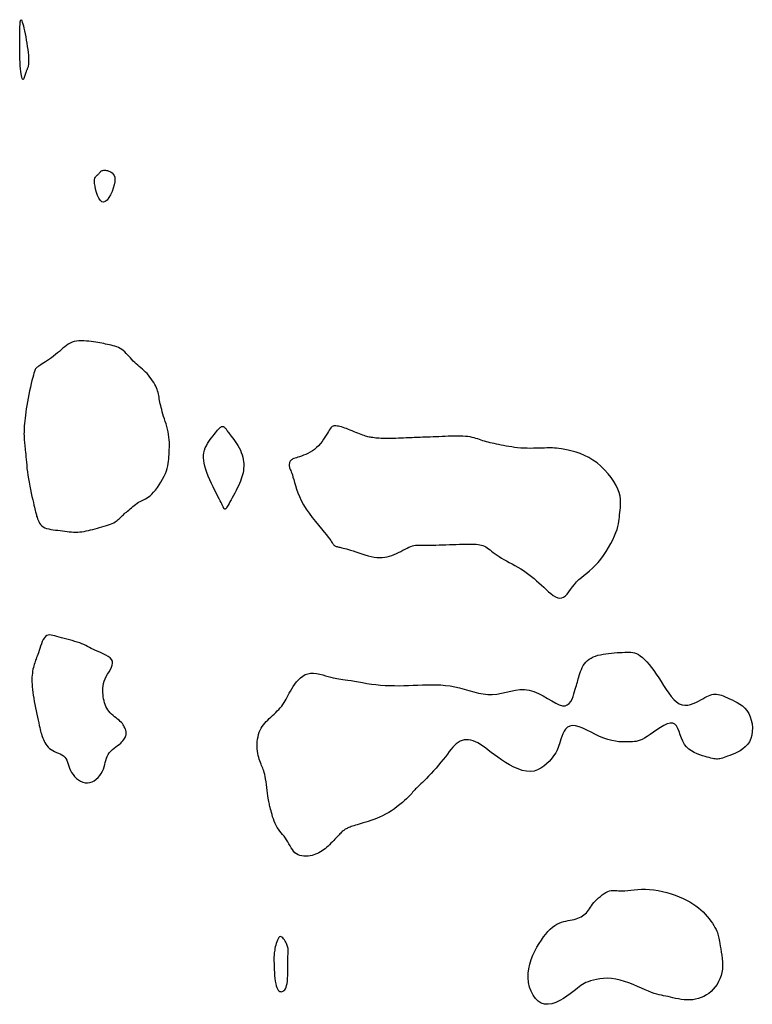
# Model space of a CAD drawing. Header units: millimetres. Extents: x 32690613 to 32693367, y 5343692 to 5344708.
# Tile 341 of 656: x 32692860 to 32692879, y 5343817 to 5343843. Entities that reach past the tile are written whole.
import ezdxf

# ---------------------------------------------------------------- set-up
doc = ezdxf.new("R2010")
doc.units = ezdxf.units.MM
doc.header["$LTSCALE"] = 20
doc.layers.add('02-DGM_HL_493.00', color=102, linetype='Continuous')
doc.layers.add('02-DGM_HL_493.50', color=112, linetype='Continuous')

msp = doc.modelspace()

# ---------------------------------------------------------------- linework, layer by layer
at = {"layer": '02-DGM_HL_493.00', "elevation": 493, "flags": 128}
msp.add_lwpolyline([(32692859.545, 5343843.12), (32692859.555, 5343843.113), (32692859.567, 5343843.092), (32692859.579, 5343843.057), (32692859.593, 5343843.012), (32692859.608, 5343842.956), (32692859.623, 5343842.891), (32692859.639, 5343842.819), (32692859.655, 5343842.741), (32692859.67, 5343842.658), (32692859.685, 5343842.572), (32692859.699, 5343842.485), (32692859.712, 5343842.399), (32692859.724, 5343842.315), (32692859.734, 5343842.235), (32692859.741, 5343842.161), (32692859.747, 5343842.094), (32692859.749, 5343842.036), (32692859.749, 5343841.986), (32692859.747, 5343841.944), (32692859.743, 5343841.909), (32692859.738, 5343841.879), (32692859.732, 5343841.853), (32692859.726, 5343841.832), (32692859.719, 5343841.813), (32692859.712, 5343841.796), (32692859.706, 5343841.78), (32692859.699, 5343841.765), (32692859.692, 5343841.749), (32692859.686, 5343841.733), (32692859.679, 5343841.714), (32692859.672, 5343841.694), (32692859.665, 5343841.67), (32692859.657, 5343841.644), (32692859.649, 5343841.615), (32692859.641, 5343841.586), (32692859.633, 5343841.559), (32692859.624, 5343841.536), (32692859.615, 5343841.518), (32692859.606, 5343841.508), (32692859.596, 5343841.508), (32692859.586, 5343841.518), (32692859.575, 5343841.539), (32692859.565, 5343841.571), (32692859.555, 5343841.613), (32692859.546, 5343841.665), (32692859.537, 5343841.727), (32692859.529, 5343841.798), (32692859.523, 5343841.878), (32692859.518, 5343841.967), (32692859.514, 5343842.062), (32692859.511, 5343842.16), (32692859.509, 5343842.257), (32692859.508, 5343842.352), (32692859.508, 5343842.442), (32692859.508, 5343842.522), (32692859.508, 5343842.592), (32692859.508, 5343842.647), (32692859.508, 5343842.692), (32692859.509, 5343842.727), (32692859.509, 5343842.756), (32692859.51, 5343842.781), (32692859.511, 5343842.805), (32692859.512, 5343842.831), (32692859.513, 5343842.862), (32692859.514, 5343842.899), (32692859.516, 5343842.94), (32692859.518, 5343842.983), (32692859.521, 5343843.025), (32692859.525, 5343843.062), (32692859.53, 5343843.092), (32692859.537, 5343843.113)], close=True, dxfattribs=at)
at = {"layer": '02-DGM_HL_493.50', "elevation": 493.5, "flags": 128}
for points in [[(32692862.072, 5343838.749), (32692862.056, 5343838.668), (32692862.031, 5343838.579), (32692861.997, 5343838.489), (32692861.957, 5343838.402), (32692861.912, 5343838.325), (32692861.864, 5343838.262), (32692861.815, 5343838.22), (32692861.768, 5343838.203), (32692861.722, 5343838.216), (32692861.68, 5343838.255), (32692861.642, 5343838.313), (32692861.608, 5343838.386), (32692861.579, 5343838.467), (32692861.556, 5343838.551), (32692861.539, 5343838.633), (32692861.528, 5343838.705), (32692861.525, 5343838.765), (32692861.528, 5343838.812), (32692861.536, 5343838.849), (32692861.548, 5343838.877), (32692861.562, 5343838.899), (32692861.578, 5343838.915), (32692861.595, 5343838.929), (32692861.611, 5343838.942), (32692861.625, 5343838.956), (32692861.638, 5343838.97), (32692861.65, 5343838.984), (32692861.662, 5343838.998), (32692861.674, 5343839.012), (32692861.686, 5343839.025), (32692861.7, 5343839.036), (32692861.715, 5343839.046), (32692861.733, 5343839.054), (32692861.752, 5343839.06), (32692861.774, 5343839.064), (32692861.797, 5343839.065), (32692861.823, 5343839.063), (32692861.85, 5343839.059), (32692861.879, 5343839.053), (32692861.91, 5343839.043), (32692861.942, 5343839.03), (32692861.974, 5343839.012), (32692862.005, 5343838.99), (32692862.032, 5343838.96), (32692862.054, 5343838.922), (32692862.069, 5343838.875), (32692862.075, 5343838.818)], [(32692860.92, 5343834.431), (32692860.866, 5343834.408), (32692860.815, 5343834.379), (32692860.767, 5343834.346), (32692860.721, 5343834.309), (32692860.675, 5343834.269), (32692860.628, 5343834.227), (32692860.581, 5343834.184), (32692860.53, 5343834.14), (32692860.477, 5343834.097), (32692860.421, 5343834.054), (32692860.365, 5343834.013), (32692860.308, 5343833.974), (32692860.254, 5343833.937), (32692860.202, 5343833.903), (32692860.155, 5343833.872), (32692860.114, 5343833.845), (32692860.079, 5343833.822), (32692860.051, 5343833.803), (32692860.027, 5343833.787), (32692860.008, 5343833.774), (32692859.993, 5343833.763), (32692859.981, 5343833.754), (32692859.971, 5343833.746), (32692859.962, 5343833.738), (32692859.953, 5343833.731), (32692859.945, 5343833.722), (32692859.936, 5343833.709), (32692859.927, 5343833.692), (32692859.916, 5343833.669), (32692859.905, 5343833.637), (32692859.891, 5343833.595), (32692859.876, 5343833.542), (32692859.858, 5343833.476), (32692859.839, 5343833.399), (32692859.818, 5343833.314), (32692859.797, 5343833.221), (32692859.775, 5343833.124), (32692859.754, 5343833.024), (32692859.734, 5343832.923), (32692859.716, 5343832.824), (32692859.699, 5343832.729), (32692859.685, 5343832.637), (32692859.672, 5343832.549), (32692859.661, 5343832.466), (32692859.652, 5343832.387), (32692859.644, 5343832.312), (32692859.638, 5343832.242), (32692859.633, 5343832.177), (32692859.629, 5343832.116), (32692859.626, 5343832.06), (32692859.625, 5343832.008), (32692859.624, 5343831.96), (32692859.625, 5343831.914), (32692859.626, 5343831.87), (32692859.628, 5343831.827), (32692859.631, 5343831.786), (32692859.634, 5343831.745), (32692859.638, 5343831.703), (32692859.643, 5343831.661), (32692859.648, 5343831.616), (32692859.653, 5343831.569), (32692859.659, 5343831.519), (32692859.664, 5343831.464), (32692859.67, 5343831.405), (32692859.676, 5343831.34), (32692859.681, 5343831.269), (32692859.688, 5343831.194), (32692859.696, 5343831.113), (32692859.704, 5343831.029), (32692859.715, 5343830.94), (32692859.727, 5343830.848), (32692859.742, 5343830.753), (32692859.759, 5343830.655), (32692859.777, 5343830.556), (32692859.798, 5343830.458), (32692859.818, 5343830.362), (32692859.839, 5343830.27), (32692859.858, 5343830.185), (32692859.877, 5343830.108), (32692859.893, 5343830.04), (32692859.906, 5343829.984), (32692859.917, 5343829.937), (32692859.927, 5343829.898), (32692859.935, 5343829.864), (32692859.942, 5343829.835), (32692859.949, 5343829.806), (32692859.957, 5343829.778), (32692859.965, 5343829.747), (32692859.975, 5343829.713), (32692859.987, 5343829.675), (32692860.002, 5343829.636), (32692860.02, 5343829.597), (32692860.042, 5343829.558), (32692860.069, 5343829.521), (32692860.102, 5343829.487), (32692860.14, 5343829.457), (32692860.185, 5343829.433), (32692860.235, 5343829.414), (32692860.29, 5343829.399), (32692860.349, 5343829.387), (32692860.411, 5343829.377), (32692860.474, 5343829.369), (32692860.537, 5343829.362), (32692860.601, 5343829.355), (32692860.663, 5343829.348), (32692860.724, 5343829.34), (32692860.784, 5343829.332), (32692860.843, 5343829.325), (32692860.901, 5343829.319), (32692860.958, 5343829.315), (32692861.016, 5343829.313), (32692861.072, 5343829.314), (32692861.129, 5343829.318), (32692861.186, 5343829.324), (32692861.243, 5343829.333), (32692861.301, 5343829.344), (32692861.359, 5343829.357), (32692861.418, 5343829.372), (32692861.478, 5343829.387), (32692861.539, 5343829.403), (32692861.602, 5343829.42), (32692861.664, 5343829.436), (32692861.727, 5343829.454), (32692861.788, 5343829.471), (32692861.847, 5343829.49), (32692861.903, 5343829.508), (32692861.954, 5343829.527), (32692862.001, 5343829.547), (32692862.042, 5343829.567), (32692862.078, 5343829.587), (32692862.109, 5343829.608), (32692862.137, 5343829.629), (32692862.163, 5343829.65), (32692862.186, 5343829.672), (32692862.209, 5343829.693), (32692862.231, 5343829.715), (32692862.254, 5343829.737), (32692862.278, 5343829.759), (32692862.303, 5343829.781), (32692862.329, 5343829.804), (32692862.356, 5343829.829), (32692862.385, 5343829.854), (32692862.416, 5343829.88), (32692862.448, 5343829.909), (32692862.483, 5343829.939), (32692862.519, 5343829.97), (32692862.557, 5343830.001), (32692862.596, 5343830.032), (32692862.635, 5343830.062), (32692862.674, 5343830.091), (32692862.713, 5343830.117), (32692862.752, 5343830.139), (32692862.79, 5343830.159), (32692862.828, 5343830.176), (32692862.865, 5343830.193), (32692862.903, 5343830.212), (32692862.942, 5343830.234), (32692862.983, 5343830.26), (32692863.026, 5343830.294), (32692863.071, 5343830.336), (32692863.119, 5343830.388), (32692863.169, 5343830.448), (32692863.22, 5343830.516), (32692863.269, 5343830.588), (32692863.317, 5343830.663), (32692863.362, 5343830.74), (32692863.402, 5343830.817), (32692863.436, 5343830.891), (32692863.464, 5343830.962), (32692863.486, 5343831.03), (32692863.502, 5343831.095), (32692863.514, 5343831.159), (32692863.522, 5343831.221), (32692863.528, 5343831.282), (32692863.532, 5343831.344), (32692863.536, 5343831.406), (32692863.539, 5343831.469), (32692863.542, 5343831.534), (32692863.543, 5343831.6), (32692863.544, 5343831.666), (32692863.543, 5343831.734), (32692863.539, 5343831.803), (32692863.532, 5343831.873), (32692863.523, 5343831.943), (32692863.509, 5343832.015), (32692863.493, 5343832.086), (32692863.474, 5343832.158), (32692863.454, 5343832.228), (32692863.432, 5343832.298), (32692863.411, 5343832.366), (32692863.39, 5343832.432), (32692863.371, 5343832.495), (32692863.353, 5343832.555), (32692863.338, 5343832.613), (32692863.324, 5343832.667), (32692863.311, 5343832.72), (32692863.3, 5343832.77), (32692863.29, 5343832.818), (32692863.281, 5343832.864), (32692863.273, 5343832.908), (32692863.265, 5343832.951), (32692863.257, 5343832.992), (32692863.249, 5343833.034), (32692863.239, 5343833.074), (32692863.228, 5343833.116), (32692863.214, 5343833.158), (32692863.197, 5343833.201), (32692863.176, 5343833.246), (32692863.151, 5343833.293), (32692863.123, 5343833.342), (32692863.091, 5343833.391), (32692863.057, 5343833.441), (32692863.02, 5343833.49), (32692862.981, 5343833.538), (32692862.941, 5343833.584), (32692862.9, 5343833.627), (32692862.858, 5343833.668), (32692862.817, 5343833.706), (32692862.775, 5343833.743), (32692862.733, 5343833.778), (32692862.692, 5343833.813), (32692862.651, 5343833.849), (32692862.611, 5343833.885), (32692862.571, 5343833.923), (32692862.533, 5343833.963), (32692862.495, 5343834.005), (32692862.457, 5343834.047), (32692862.419, 5343834.089), (32692862.381, 5343834.13), (32692862.341, 5343834.169), (32692862.301, 5343834.204), (32692862.259, 5343834.236), (32692862.215, 5343834.263), (32692862.17, 5343834.287), (32692862.123, 5343834.306), (32692862.075, 5343834.323), (32692862.026, 5343834.337), (32692861.976, 5343834.349), (32692861.926, 5343834.361), (32692861.876, 5343834.371), (32692861.825, 5343834.382), (32692861.774, 5343834.392), (32692861.723, 5343834.402), (32692861.67, 5343834.412), (32692861.615, 5343834.422), (32692861.559, 5343834.432), (32692861.5, 5343834.44), (32692861.439, 5343834.449), (32692861.375, 5343834.456), (32692861.308, 5343834.462), (32692861.241, 5343834.466), (32692861.173, 5343834.468), (32692861.106, 5343834.466), (32692861.041, 5343834.459), (32692860.979, 5343834.448)], [(32692865.152, 5343830.081), (32692865.13, 5343830.042), (32692865.111, 5343830.011), (32692865.096, 5343829.986), (32692865.084, 5343829.968), (32692865.075, 5343829.954), (32692865.067, 5343829.944), (32692865.06, 5343829.938), (32692865.054, 5343829.934), (32692865.048, 5343829.932), (32692865.042, 5343829.931), (32692865.037, 5343829.932), (32692865.031, 5343829.934), (32692865.027, 5343829.937), (32692865.022, 5343829.941), (32692865.018, 5343829.945), (32692865.015, 5343829.95), (32692865.011, 5343829.955), (32692865.009, 5343829.959), (32692865.006, 5343829.965), (32692865.004, 5343829.97), (32692865.002, 5343829.976), (32692865, 5343829.982), (32692864.997, 5343829.989), (32692864.995, 5343829.997), (32692864.991, 5343830.005), (32692864.987, 5343830.015), (32692864.98, 5343830.029), (32692864.971, 5343830.049), (32692864.958, 5343830.075), (32692864.941, 5343830.109), (32692864.918, 5343830.153), (32692864.89, 5343830.208), (32692864.855, 5343830.275), (32692864.814, 5343830.353), (32692864.771, 5343830.439), (32692864.725, 5343830.531), (32692864.679, 5343830.627), (32692864.634, 5343830.725), (32692864.593, 5343830.822), (32692864.556, 5343830.916), (32692864.525, 5343831.005), (32692864.5, 5343831.089), (32692864.482, 5343831.169), (32692864.47, 5343831.246), (32692864.465, 5343831.318), (32692864.467, 5343831.388), (32692864.475, 5343831.454), (32692864.491, 5343831.519), (32692864.513, 5343831.581), (32692864.541, 5343831.641), (32692864.573, 5343831.699), (32692864.608, 5343831.754), (32692864.645, 5343831.807), (32692864.683, 5343831.857), (32692864.721, 5343831.904), (32692864.756, 5343831.947), (32692864.789, 5343831.988), (32692864.818, 5343832.024), (32692864.845, 5343832.057), (32692864.87, 5343832.086), (32692864.893, 5343832.111), (32692864.914, 5343832.13), (32692864.934, 5343832.145), (32692864.952, 5343832.155), (32692864.969, 5343832.16), (32692864.985, 5343832.16), (32692865, 5343832.156), (32692865.015, 5343832.149), (32692865.028, 5343832.139), (32692865.04, 5343832.127), (32692865.052, 5343832.115), (32692865.063, 5343832.101), (32692865.072, 5343832.088), (32692865.082, 5343832.073), (32692865.092, 5343832.058), (32692865.104, 5343832.041), (32692865.118, 5343832.02), (32692865.135, 5343831.997), (32692865.155, 5343831.969), (32692865.18, 5343831.936), (32692865.21, 5343831.898), (32692865.244, 5343831.855), (32692865.28, 5343831.807), (32692865.318, 5343831.756), (32692865.356, 5343831.701), (32692865.393, 5343831.644), (32692865.427, 5343831.584), (32692865.458, 5343831.523), (32692865.484, 5343831.462), (32692865.506, 5343831.399), (32692865.522, 5343831.337), (32692865.535, 5343831.274), (32692865.543, 5343831.212), (32692865.548, 5343831.15), (32692865.549, 5343831.089), (32692865.546, 5343831.03), (32692865.54, 5343830.972), (32692865.53, 5343830.915), (32692865.518, 5343830.858), (32692865.502, 5343830.802), (32692865.483, 5343830.745), (32692865.461, 5343830.686), (32692865.436, 5343830.626), (32692865.407, 5343830.564), (32692865.376, 5343830.499), (32692865.343, 5343830.432), (32692865.309, 5343830.366), (32692865.274, 5343830.301), (32692865.24, 5343830.238), (32692865.208, 5343830.18), (32692865.178, 5343830.127)], [(32692873.64, 5343827.826), (32692873.705, 5343827.766), (32692873.769, 5343827.708), (32692873.833, 5343827.656), (32692873.895, 5343827.61), (32692873.956, 5343827.573), (32692874.015, 5343827.547), (32692874.071, 5343827.535), (32692874.124, 5343827.539), (32692874.174, 5343827.56), (32692874.222, 5343827.596), (32692874.269, 5343827.644), (32692874.316, 5343827.702), (32692874.363, 5343827.767), (32692874.413, 5343827.835), (32692874.467, 5343827.904), (32692874.524, 5343827.971), (32692874.587, 5343828.034), (32692874.654, 5343828.094), (32692874.725, 5343828.152), (32692874.798, 5343828.211), (32692874.874, 5343828.273), (32692874.951, 5343828.34), (32692875.028, 5343828.413), (32692875.104, 5343828.494), (32692875.179, 5343828.585), (32692875.252, 5343828.684), (32692875.321, 5343828.789), (32692875.386, 5343828.896), (32692875.446, 5343829.003), (32692875.499, 5343829.109), (32692875.546, 5343829.209), (32692875.584, 5343829.303), (32692875.614, 5343829.387), (32692875.636, 5343829.463), (32692875.652, 5343829.533), (32692875.663, 5343829.597), (32692875.671, 5343829.659), (32692875.677, 5343829.719), (32692875.682, 5343829.779), (32692875.688, 5343829.84), (32692875.696, 5343829.905), (32692875.704, 5343829.973), (32692875.71, 5343830.045), (32692875.712, 5343830.121), (32692875.707, 5343830.201), (32692875.695, 5343830.286), (32692875.673, 5343830.377), (32692875.638, 5343830.472), (32692875.59, 5343830.573), (32692875.529, 5343830.678), (32692875.456, 5343830.783), (32692875.373, 5343830.888), (32692875.281, 5343830.99), (32692875.182, 5343831.086), (32692875.076, 5343831.176), (32692874.966, 5343831.255), (32692874.852, 5343831.323), (32692874.737, 5343831.38), (32692874.622, 5343831.428), (32692874.509, 5343831.466), (32692874.401, 5343831.497), (32692874.298, 5343831.522), (32692874.204, 5343831.541), (32692874.12, 5343831.555), (32692874.047, 5343831.566), (32692873.983, 5343831.574), (32692873.926, 5343831.579), (32692873.874, 5343831.582), (32692873.824, 5343831.583), (32692873.773, 5343831.583), (32692873.719, 5343831.581), (32692873.66, 5343831.579), (32692873.594, 5343831.577), (32692873.521, 5343831.574), (32692873.443, 5343831.572), (32692873.361, 5343831.571), (32692873.277, 5343831.57), (32692873.19, 5343831.571), (32692873.104, 5343831.574), (32692873.018, 5343831.579), (32692872.935, 5343831.586), (32692872.853, 5343831.596), (32692872.775, 5343831.607), (32692872.699, 5343831.619), (32692872.625, 5343831.632), (32692872.555, 5343831.645), (32692872.487, 5343831.659), (32692872.422, 5343831.673), (32692872.361, 5343831.685), (32692872.302, 5343831.698), (32692872.246, 5343831.71), (32692872.192, 5343831.722), (32692872.141, 5343831.735), (32692872.091, 5343831.748), (32692872.043, 5343831.761), (32692871.996, 5343831.775), (32692871.95, 5343831.791), (32692871.904, 5343831.807), (32692871.858, 5343831.823), (32692871.81, 5343831.838), (32692871.76, 5343831.853), (32692871.708, 5343831.867), (32692871.652, 5343831.878), (32692871.591, 5343831.887), (32692871.526, 5343831.894), (32692871.456, 5343831.898), (32692871.382, 5343831.9), (32692871.306, 5343831.901), (32692871.226, 5343831.9), (32692871.145, 5343831.897), (32692871.063, 5343831.895), (32692870.979, 5343831.891), (32692870.896, 5343831.888), (32692870.814, 5343831.885), (32692870.733, 5343831.882), (32692870.653, 5343831.879), (32692870.577, 5343831.876), (32692870.503, 5343831.873), (32692870.434, 5343831.87), (32692870.369, 5343831.868), (32692870.309, 5343831.865), (32692870.253, 5343831.863), (32692870.199, 5343831.861), (32692870.147, 5343831.859), (32692870.094, 5343831.857), (32692870.041, 5343831.855), (32692869.985, 5343831.853), (32692869.925, 5343831.85), (32692869.86, 5343831.848), (32692869.791, 5343831.845), (32692869.72, 5343831.843), (32692869.647, 5343831.84), (32692869.574, 5343831.838), (32692869.503, 5343831.837), (32692869.434, 5343831.836), (32692869.369, 5343831.836), (32692869.309, 5343831.837), (32692869.254, 5343831.839), (32692869.203, 5343831.842), (32692869.156, 5343831.845), (32692869.112, 5343831.849), (32692869.071, 5343831.854), (32692869.033, 5343831.859), (32692868.997, 5343831.864), (32692868.963, 5343831.87), (32692868.93, 5343831.876), (32692868.897, 5343831.884), (32692868.864, 5343831.892), (32692868.83, 5343831.901), (32692868.795, 5343831.913), (32692868.757, 5343831.926), (32692868.716, 5343831.941), (32692868.672, 5343831.958), (32692868.626, 5343831.977), (32692868.576, 5343831.997), (32692868.526, 5343832.019), (32692868.474, 5343832.04), (32692868.422, 5343832.061), (32692868.371, 5343832.082), (32692868.321, 5343832.101), (32692868.273, 5343832.118), (32692868.226, 5343832.133), (32692868.182, 5343832.146), (32692868.141, 5343832.157), (32692868.102, 5343832.166), (32692868.066, 5343832.172), (32692868.034, 5343832.175), (32692868.005, 5343832.175), (32692867.98, 5343832.173), (32692867.957, 5343832.167), (32692867.937, 5343832.156), (32692867.917, 5343832.142), (32692867.898, 5343832.122), (32692867.878, 5343832.096), (32692867.856, 5343832.064), (32692867.832, 5343832.025), (32692867.805, 5343831.979), (32692867.774, 5343831.927), (32692867.739, 5343831.872), (32692867.702, 5343831.814), (32692867.66, 5343831.755), (32692867.615, 5343831.697), (32692867.566, 5343831.641), (32692867.514, 5343831.589), (32692867.457, 5343831.543), (32692867.399, 5343831.502), (32692867.339, 5343831.466), (32692867.278, 5343831.435), (32692867.219, 5343831.407), (32692867.161, 5343831.384), (32692867.106, 5343831.364), (32692867.056, 5343831.346), (32692867.01, 5343831.332), (32692866.97, 5343831.319), (32692866.934, 5343831.308), (32692866.903, 5343831.297), (32692866.876, 5343831.286), (32692866.853, 5343831.274), (32692866.833, 5343831.261), (32692866.817, 5343831.246), (32692866.803, 5343831.229), (32692866.793, 5343831.209), (32692866.784, 5343831.188), (32692866.779, 5343831.165), (32692866.776, 5343831.141), (32692866.775, 5343831.118), (32692866.777, 5343831.094), (32692866.781, 5343831.071), (32692866.787, 5343831.049), (32692866.795, 5343831.026), (32692866.804, 5343831.001), (32692866.816, 5343830.973), (32692866.829, 5343830.94), (32692866.844, 5343830.901), (32692866.86, 5343830.854), (32692866.877, 5343830.797), (32692866.896, 5343830.73), (32692866.917, 5343830.653), (32692866.942, 5343830.568), (32692866.972, 5343830.474), (32692867.008, 5343830.375), (32692867.05, 5343830.27), (32692867.102, 5343830.161), (32692867.162, 5343830.049), (32692867.233, 5343829.935), (32692867.312, 5343829.822), (32692867.395, 5343829.71), (32692867.48, 5343829.601), (32692867.564, 5343829.498), (32692867.644, 5343829.402), (32692867.716, 5343829.316), (32692867.779, 5343829.241), (32692867.829, 5343829.178), (32692867.868, 5343829.126), (32692867.897, 5343829.084), (32692867.919, 5343829.051), (32692867.935, 5343829.025), (32692867.947, 5343829.005), (32692867.958, 5343828.989), (32692867.968, 5343828.976), (32692867.98, 5343828.965), (32692867.993, 5343828.955), (32692868.009, 5343828.946), (32692868.026, 5343828.938), (32692868.045, 5343828.93), (32692868.065, 5343828.924), (32692868.087, 5343828.918), (32692868.111, 5343828.912), (32692868.137, 5343828.906), (32692868.165, 5343828.9), (32692868.197, 5343828.893), (32692868.232, 5343828.885), (32692868.273, 5343828.875), (32692868.319, 5343828.862), (32692868.371, 5343828.847), (32692868.43, 5343828.828), (32692868.497, 5343828.805), (32692868.571, 5343828.78), (32692868.65, 5343828.753), (32692868.731, 5343828.726), (32692868.815, 5343828.701), (32692868.9, 5343828.677), (32692868.983, 5343828.657), (32692869.063, 5343828.641), (32692869.14, 5343828.632), (32692869.213, 5343828.628), (32692869.283, 5343828.629), (32692869.35, 5343828.636), (32692869.415, 5343828.647), (32692869.479, 5343828.663), (32692869.541, 5343828.683), (32692869.603, 5343828.707), (32692869.664, 5343828.734), (32692869.725, 5343828.764), (32692869.785, 5343828.794), (32692869.843, 5343828.825), (32692869.899, 5343828.856), (32692869.953, 5343828.883), (32692870.005, 5343828.908), (32692870.053, 5343828.928), (32692870.097, 5343828.943), (32692870.14, 5343828.953), (32692870.181, 5343828.959), (32692870.223, 5343828.962), (32692870.268, 5343828.962), (32692870.315, 5343828.962), (32692870.368, 5343828.96), (32692870.427, 5343828.959), (32692870.493, 5343828.959), (32692870.566, 5343828.96), (32692870.645, 5343828.961), (32692870.729, 5343828.964), (32692870.817, 5343828.967), (32692870.907, 5343828.97), (32692871, 5343828.973), (32692871.093, 5343828.977), (32692871.187, 5343828.981), (32692871.279, 5343828.984), (32692871.37, 5343828.987), (32692871.458, 5343828.989), (32692871.541, 5343828.991), (32692871.62, 5343828.992), (32692871.694, 5343828.991), (32692871.76, 5343828.989), (32692871.819, 5343828.985), (32692871.871, 5343828.98), (32692871.918, 5343828.972), (32692871.961, 5343828.962), (32692872, 5343828.949), (32692872.038, 5343828.933), (32692872.074, 5343828.914), (32692872.111, 5343828.892), (32692872.15, 5343828.865), (32692872.19, 5343828.835), (32692872.232, 5343828.803), (32692872.278, 5343828.768), (32692872.326, 5343828.731), (32692872.379, 5343828.693), (32692872.436, 5343828.654), (32692872.497, 5343828.615), (32692872.564, 5343828.576), (32692872.635, 5343828.536), (32692872.709, 5343828.497), (32692872.785, 5343828.456), (32692872.863, 5343828.414), (32692872.941, 5343828.37), (32692873.018, 5343828.325), (32692873.094, 5343828.277), (32692873.168, 5343828.226), (32692873.24, 5343828.173), (32692873.309, 5343828.119), (32692873.377, 5343828.062), (32692873.444, 5343828.004), (32692873.51, 5343827.945), (32692873.575, 5343827.885)], [(32692862.376, 5343823.856), (32692862.38, 5343823.877), (32692862.382, 5343823.895), (32692862.382, 5343823.912), (32692862.381, 5343823.928), (32692862.378, 5343823.944), (32692862.373, 5343823.961), (32692862.367, 5343823.979), (32692862.36, 5343823.998), (32692862.352, 5343824.02), (32692862.342, 5343824.044), (32692862.329, 5343824.069), (32692862.315, 5343824.096), (32692862.297, 5343824.125), (32692862.276, 5343824.154), (32692862.25, 5343824.184), (32692862.221, 5343824.214), (32692862.187, 5343824.245), (32692862.149, 5343824.276), (32692862.109, 5343824.308), (32692862.067, 5343824.341), (32692862.026, 5343824.375), (32692861.985, 5343824.411), (32692861.947, 5343824.448), (32692861.912, 5343824.487), (32692861.881, 5343824.529), (32692861.855, 5343824.573), (32692861.832, 5343824.618), (32692861.813, 5343824.666), (32692861.797, 5343824.716), (32692861.783, 5343824.768), (32692861.772, 5343824.821), (32692861.763, 5343824.876), (32692861.755, 5343824.933), (32692861.75, 5343824.991), (32692861.748, 5343825.051), (32692861.75, 5343825.111), (32692861.756, 5343825.173), (32692861.768, 5343825.235), (32692861.786, 5343825.298), (32692861.811, 5343825.362), (32692861.843, 5343825.426), (32692861.879, 5343825.489), (32692861.917, 5343825.552), (32692861.953, 5343825.613), (32692861.983, 5343825.673), (32692862.004, 5343825.73), (32692862.013, 5343825.784), (32692862.007, 5343825.834), (32692861.982, 5343825.881), (32692861.943, 5343825.924), (32692861.89, 5343825.963), (32692861.829, 5343826), (32692861.761, 5343826.034), (32692861.691, 5343826.066), (32692861.621, 5343826.097), (32692861.554, 5343826.126), (32692861.494, 5343826.155), (32692861.438, 5343826.182), (32692861.387, 5343826.209), (32692861.337, 5343826.234), (32692861.287, 5343826.259), (32692861.237, 5343826.283), (32692861.183, 5343826.306), (32692861.126, 5343826.328), (32692861.062, 5343826.349), (32692860.995, 5343826.369), (32692860.924, 5343826.389), (32692860.851, 5343826.407), (32692860.779, 5343826.426), (32692860.707, 5343826.444), (32692860.637, 5343826.463), (32692860.572, 5343826.481), (32692860.511, 5343826.499), (32692860.455, 5343826.516), (32692860.404, 5343826.53), (32692860.357, 5343826.539), (32692860.313, 5343826.543), (32692860.274, 5343826.538), (32692860.237, 5343826.524), (32692860.204, 5343826.5), (32692860.173, 5343826.464), (32692860.144, 5343826.417), (32692860.118, 5343826.364), (32692860.094, 5343826.304), (32692860.071, 5343826.243), (32692860.051, 5343826.18), (32692860.031, 5343826.12), (32692860.013, 5343826.064), (32692859.996, 5343826.015), (32692859.98, 5343825.971), (32692859.965, 5343825.931), (32692859.951, 5343825.894), (32692859.937, 5343825.859), (32692859.924, 5343825.824), (32692859.912, 5343825.789), (32692859.9, 5343825.751), (32692859.888, 5343825.711), (32692859.876, 5343825.667), (32692859.866, 5343825.62), (32692859.857, 5343825.569), (32692859.849, 5343825.516), (32692859.842, 5343825.46), (32692859.838, 5343825.402), (32692859.836, 5343825.34), (32692859.837, 5343825.276), (32692859.84, 5343825.21), (32692859.845, 5343825.141), (32692859.852, 5343825.069), (32692859.862, 5343824.995), (32692859.873, 5343824.918), (32692859.886, 5343824.837), (32692859.901, 5343824.754), (32692859.917, 5343824.669), (32692859.934, 5343824.581), (32692859.952, 5343824.494), (32692859.97, 5343824.408), (32692859.988, 5343824.325), (32692860.005, 5343824.246), (32692860.021, 5343824.172), (32692860.036, 5343824.106), (32692860.049, 5343824.048), (32692860.06, 5343823.998), (32692860.071, 5343823.953), (32692860.081, 5343823.912), (32692860.092, 5343823.875), (32692860.103, 5343823.838), (32692860.116, 5343823.803), (32692860.13, 5343823.765), (32692860.147, 5343823.726), (32692860.166, 5343823.685), (32692860.188, 5343823.643), (32692860.214, 5343823.601), (32692860.242, 5343823.56), (32692860.275, 5343823.521), (32692860.312, 5343823.485), (32692860.354, 5343823.453), (32692860.4, 5343823.426), (32692860.449, 5343823.402), (32692860.5, 5343823.38), (32692860.551, 5343823.359), (32692860.6, 5343823.337), (32692860.647, 5343823.312), (32692860.689, 5343823.284), (32692860.726, 5343823.251), (32692860.755, 5343823.212), (32692860.778, 5343823.167), (32692860.798, 5343823.117), (32692860.816, 5343823.064), (32692860.834, 5343823.009), (32692860.855, 5343822.952), (32692860.879, 5343822.894), (32692860.909, 5343822.837), (32692860.946, 5343822.781), (32692860.99, 5343822.728), (32692861.039, 5343822.679), (32692861.094, 5343822.637), (32692861.151, 5343822.602), (32692861.212, 5343822.575), (32692861.274, 5343822.559), (32692861.337, 5343822.555), (32692861.399, 5343822.564), (32692861.459, 5343822.585), (32692861.517, 5343822.616), (32692861.572, 5343822.655), (32692861.623, 5343822.702), (32692861.669, 5343822.754), (32692861.709, 5343822.811), (32692861.741, 5343822.869), (32692861.767, 5343822.929), (32692861.786, 5343822.988), (32692861.802, 5343823.048), (32692861.815, 5343823.107), (32692861.829, 5343823.164), (32692861.845, 5343823.219), (32692861.865, 5343823.272), (32692861.89, 5343823.322), (32692861.923, 5343823.368), (32692861.963, 5343823.411), (32692862.006, 5343823.452), (32692862.053, 5343823.49), (32692862.1, 5343823.526), (32692862.147, 5343823.56), (32692862.191, 5343823.594), (32692862.231, 5343823.627), (32692862.265, 5343823.659), (32692862.293, 5343823.691), (32692862.316, 5343823.723), (32692862.335, 5343823.753), (32692862.35, 5343823.781), (32692862.361, 5343823.808), (32692862.37, 5343823.833)], [(32692868.416, 5343821.367), (32692868.387, 5343821.355), (32692868.359, 5343821.343), (32692868.334, 5343821.331), (32692868.31, 5343821.319), (32692868.288, 5343821.306), (32692868.267, 5343821.292), (32692868.246, 5343821.278), (32692868.226, 5343821.262), (32692868.205, 5343821.245), (32692868.185, 5343821.226), (32692868.164, 5343821.206), (32692868.142, 5343821.184), (32692868.119, 5343821.16), (32692868.094, 5343821.134), (32692868.067, 5343821.105), (32692868.038, 5343821.074), (32692868.007, 5343821.04), (32692867.974, 5343821.004), (32692867.938, 5343820.967), (32692867.902, 5343820.93), (32692867.863, 5343820.892), (32692867.824, 5343820.854), (32692867.784, 5343820.818), (32692867.744, 5343820.784), (32692867.703, 5343820.753), (32692867.662, 5343820.724), (32692867.621, 5343820.697), (32692867.578, 5343820.674), (32692867.534, 5343820.652), (32692867.488, 5343820.634), (32692867.44, 5343820.617), (32692867.39, 5343820.604), (32692867.337, 5343820.593), (32692867.282, 5343820.585), (32692867.227, 5343820.581), (32692867.172, 5343820.581), (32692867.117, 5343820.587), (32692867.065, 5343820.599), (32692867.016, 5343820.617), (32692866.971, 5343820.643), (32692866.93, 5343820.676), (32692866.894, 5343820.716), (32692866.86, 5343820.762), (32692866.829, 5343820.811), (32692866.799, 5343820.863), (32692866.769, 5343820.917), (32692866.738, 5343820.97), (32692866.706, 5343821.022), (32692866.672, 5343821.071), (32692866.636, 5343821.119), (32692866.598, 5343821.166), (32692866.561, 5343821.212), (32692866.524, 5343821.259), (32692866.488, 5343821.307), (32692866.454, 5343821.357), (32692866.423, 5343821.41), (32692866.395, 5343821.467), (32692866.37, 5343821.525), (32692866.349, 5343821.585), (32692866.329, 5343821.645), (32692866.313, 5343821.702), (32692866.298, 5343821.757), (32692866.285, 5343821.807), (32692866.274, 5343821.852), (32692866.264, 5343821.89), (32692866.255, 5343821.923), (32692866.247, 5343821.954), (32692866.24, 5343821.984), (32692866.232, 5343822.017), (32692866.225, 5343822.053), (32692866.218, 5343822.096), (32692866.21, 5343822.147), (32692866.202, 5343822.208), (32692866.192, 5343822.278), (32692866.183, 5343822.353), (32692866.172, 5343822.432), (32692866.161, 5343822.511), (32692866.15, 5343822.589), (32692866.138, 5343822.662), (32692866.126, 5343822.728), (32692866.114, 5343822.786), (32692866.101, 5343822.836), (32692866.088, 5343822.879), (32692866.074, 5343822.919), (32692866.06, 5343822.955), (32692866.046, 5343822.99), (32692866.031, 5343823.025), (32692866.016, 5343823.062), (32692866, 5343823.103), (32692865.983, 5343823.147), (32692865.968, 5343823.194), (32692865.953, 5343823.244), (32692865.94, 5343823.297), (32692865.928, 5343823.353), (32692865.919, 5343823.412), (32692865.913, 5343823.473), (32692865.91, 5343823.536), (32692865.911, 5343823.601), (32692865.915, 5343823.667), (32692865.923, 5343823.732), (32692865.934, 5343823.797), (32692865.949, 5343823.86), (32692865.968, 5343823.92), (32692865.991, 5343823.976), (32692866.018, 5343824.029), (32692866.048, 5343824.078), (32692866.081, 5343824.123), (32692866.117, 5343824.167), (32692866.155, 5343824.208), (32692866.195, 5343824.249), (32692866.237, 5343824.289), (32692866.28, 5343824.329), (32692866.323, 5343824.369), (32692866.367, 5343824.41), (32692866.411, 5343824.452), (32692866.454, 5343824.495), (32692866.495, 5343824.538), (32692866.535, 5343824.583), (32692866.572, 5343824.627), (32692866.607, 5343824.673), (32692866.638, 5343824.719), (32692866.667, 5343824.767), (32692866.695, 5343824.816), (32692866.722, 5343824.866), (32692866.749, 5343824.918), (32692866.778, 5343824.973), (32692866.809, 5343825.029), (32692866.843, 5343825.089), (32692866.881, 5343825.152), (32692866.924, 5343825.215), (32692866.971, 5343825.277), (32692867.022, 5343825.336), (32692867.078, 5343825.39), (32692867.14, 5343825.436), (32692867.206, 5343825.473), (32692867.277, 5343825.498), (32692867.353, 5343825.51), (32692867.433, 5343825.511), (32692867.515, 5343825.502), (32692867.598, 5343825.487), (32692867.679, 5343825.467), (32692867.757, 5343825.445), (32692867.83, 5343825.423), (32692867.897, 5343825.403), (32692867.957, 5343825.388), (32692868.011, 5343825.376), (32692868.062, 5343825.367), (32692868.112, 5343825.359), (32692868.165, 5343825.353), (32692868.222, 5343825.345), (32692868.286, 5343825.337), (32692868.359, 5343825.326), (32692868.443, 5343825.312), (32692868.538, 5343825.295), (32692868.641, 5343825.277), (32692868.752, 5343825.258), (32692868.869, 5343825.239), (32692868.99, 5343825.221), (32692869.114, 5343825.206), (32692869.24, 5343825.193), (32692869.365, 5343825.184), (32692869.49, 5343825.179), (32692869.616, 5343825.177), (32692869.741, 5343825.176), (32692869.866, 5343825.178), (32692869.991, 5343825.182), (32692870.116, 5343825.186), (32692870.24, 5343825.191), (32692870.365, 5343825.195), (32692870.49, 5343825.199), (32692870.615, 5343825.201), (32692870.74, 5343825.2), (32692870.866, 5343825.195), (32692870.991, 5343825.185), (32692871.117, 5343825.169), (32692871.243, 5343825.147), (32692871.369, 5343825.117), (32692871.496, 5343825.082), (32692871.622, 5343825.046), (32692871.749, 5343825.01), (32692871.875, 5343824.978), (32692872.001, 5343824.953), (32692872.127, 5343824.938), (32692872.252, 5343824.936), (32692872.377, 5343824.948), (32692872.501, 5343824.97), (32692872.625, 5343824.999), (32692872.749, 5343825.028), (32692872.873, 5343825.054), (32692872.997, 5343825.07), (32692873.122, 5343825.074), (32692873.248, 5343825.058), (32692873.374, 5343825.021), (32692873.5, 5343824.967), (32692873.623, 5343824.902), (32692873.741, 5343824.832), (32692873.854, 5343824.765), (32692873.96, 5343824.705), (32692874.055, 5343824.659), (32692874.14, 5343824.634), (32692874.213, 5343824.634), (32692874.274, 5343824.657), (32692874.325, 5343824.698), (32692874.367, 5343824.753), (32692874.401, 5343824.817), (32692874.429, 5343824.886), (32692874.453, 5343824.956), (32692874.472, 5343825.023), (32692874.49, 5343825.082), (32692874.505, 5343825.135), (32692874.519, 5343825.183), (32692874.532, 5343825.228), (32692874.545, 5343825.271), (32692874.557, 5343825.313), (32692874.569, 5343825.356), (32692874.583, 5343825.402), (32692874.597, 5343825.451), (32692874.613, 5343825.503), (32692874.632, 5343825.557), (32692874.653, 5343825.612), (32692874.677, 5343825.665), (32692874.705, 5343825.718), (32692874.738, 5343825.767), (32692874.775, 5343825.813), (32692874.818, 5343825.854), (32692874.866, 5343825.89), (32692874.918, 5343825.921), (32692874.975, 5343825.949), (32692875.036, 5343825.973), (32692875.1, 5343825.994), (32692875.168, 5343826.011), (32692875.239, 5343826.025), (32692875.313, 5343826.038), (32692875.388, 5343826.047), (32692875.465, 5343826.055), (32692875.54, 5343826.062), (32692875.615, 5343826.066), (32692875.687, 5343826.07), (32692875.756, 5343826.073), (32692875.821, 5343826.076), (32692875.881, 5343826.078), (32692875.937, 5343826.079), (32692875.99, 5343826.077), (32692876.04, 5343826.071), (32692876.09, 5343826.059), (32692876.139, 5343826.042), (32692876.19, 5343826.016), (32692876.242, 5343825.981), (32692876.297, 5343825.937), (32692876.355, 5343825.882), (32692876.415, 5343825.819), (32692876.477, 5343825.747), (32692876.541, 5343825.668), (32692876.605, 5343825.581), (32692876.671, 5343825.488), (32692876.738, 5343825.389), (32692876.804, 5343825.285), (32692876.871, 5343825.18), (32692876.939, 5343825.075), (32692877.007, 5343824.976), (32692877.077, 5343824.884), (32692877.148, 5343824.803), (32692877.22, 5343824.737), (32692877.293, 5343824.688), (32692877.368, 5343824.659), (32692877.445, 5343824.648), (32692877.521, 5343824.652), (32692877.596, 5343824.669), (32692877.67, 5343824.694), (32692877.741, 5343824.725), (32692877.809, 5343824.759), (32692877.873, 5343824.794), (32692877.932, 5343824.826), (32692877.986, 5343824.855), (32692878.037, 5343824.881), (32692878.084, 5343824.903), (32692878.129, 5343824.921), (32692878.172, 5343824.935), (32692878.214, 5343824.944), (32692878.256, 5343824.948), (32692878.298, 5343824.947), (32692878.341, 5343824.941), (32692878.385, 5343824.931), (32692878.431, 5343824.917), (32692878.48, 5343824.898), (32692878.532, 5343824.877), (32692878.589, 5343824.852), (32692878.65, 5343824.824), (32692878.716, 5343824.794), (32692878.785, 5343824.761), (32692878.856, 5343824.722), (32692878.927, 5343824.679), (32692878.995, 5343824.629), (32692879.059, 5343824.571), (32692879.116, 5343824.504), (32692879.166, 5343824.428), (32692879.206, 5343824.341), (32692879.235, 5343824.246), (32692879.254, 5343824.146), (32692879.263, 5343824.044), (32692879.26, 5343823.942), (32692879.245, 5343823.842), (32692879.22, 5343823.749), (32692879.182, 5343823.664), (32692879.132, 5343823.589), (32692879.073, 5343823.525), (32692879.007, 5343823.47), (32692878.936, 5343823.423), (32692878.863, 5343823.383), (32692878.79, 5343823.349), (32692878.719, 5343823.32), (32692878.654, 5343823.296), (32692878.596, 5343823.274), (32692878.545, 5343823.255), (32692878.5, 5343823.239), (32692878.459, 5343823.225), (32692878.422, 5343823.215), (32692878.388, 5343823.207), (32692878.356, 5343823.202), (32692878.324, 5343823.199), (32692878.293, 5343823.199), (32692878.26, 5343823.202), (32692878.226, 5343823.207), (32692878.188, 5343823.215), (32692878.147, 5343823.225), (32692878.1, 5343823.237), (32692878.047, 5343823.252), (32692877.988, 5343823.27), (32692877.921, 5343823.289), (32692877.849, 5343823.313), (32692877.773, 5343823.341), (32692877.697, 5343823.375), (32692877.623, 5343823.416), (32692877.552, 5343823.466), (32692877.488, 5343823.525), (32692877.433, 5343823.595), (32692877.388, 5343823.677), (32692877.352, 5343823.765), (32692877.32, 5343823.856), (32692877.289, 5343823.944), (32692877.257, 5343824.024), (32692877.22, 5343824.091), (32692877.175, 5343824.141), (32692877.119, 5343824.167), (32692877.049, 5343824.167), (32692876.968, 5343824.144), (32692876.879, 5343824.103), (32692876.785, 5343824.05), (32692876.689, 5343823.988), (32692876.595, 5343823.924), (32692876.506, 5343823.861), (32692876.424, 5343823.806), (32692876.353, 5343823.762), (32692876.291, 5343823.729), (32692876.235, 5343823.704), (32692876.184, 5343823.687), (32692876.134, 5343823.676), (32692876.084, 5343823.67), (32692876.03, 5343823.666), (32692875.971, 5343823.663), (32692875.905, 5343823.661), (32692875.831, 5343823.66), (32692875.751, 5343823.661), (32692875.663, 5343823.667), (32692875.57, 5343823.678), (32692875.471, 5343823.697), (32692875.367, 5343823.724), (32692875.258, 5343823.761), (32692875.145, 5343823.808), (32692875.03, 5343823.863), (32692874.915, 5343823.921), (32692874.802, 5343823.977), (32692874.693, 5343824.028), (32692874.59, 5343824.069), (32692874.495, 5343824.095), (32692874.411, 5343824.103), (32692874.339, 5343824.089), (32692874.278, 5343824.056), (32692874.228, 5343824.008), (32692874.186, 5343823.948), (32692874.152, 5343823.881), (32692874.123, 5343823.81), (32692874.1, 5343823.739), (32692874.08, 5343823.673), (32692874.063, 5343823.613), (32692874.046, 5343823.56), (32692874.029, 5343823.51), (32692874.01, 5343823.463), (32692873.988, 5343823.417), (32692873.961, 5343823.369), (32692873.928, 5343823.318), (32692873.888, 5343823.262), (32692873.839, 5343823.2), (32692873.782, 5343823.135), (32692873.716, 5343823.07), (32692873.642, 5343823.008), (32692873.562, 5343822.953), (32692873.474, 5343822.908), (32692873.379, 5343822.877), (32692873.278, 5343822.863), (32692873.171, 5343822.869), (32692873.06, 5343822.892), (32692872.947, 5343822.931), (32692872.832, 5343822.981), (32692872.719, 5343823.041), (32692872.608, 5343823.107), (32692872.502, 5343823.176), (32692872.401, 5343823.246), (32692872.309, 5343823.314), (32692872.223, 5343823.379), (32692872.143, 5343823.44), (32692872.068, 5343823.497), (32692871.998, 5343823.549), (32692871.93, 5343823.595), (32692871.865, 5343823.635), (32692871.801, 5343823.667), (32692871.738, 5343823.692), (32692871.675, 5343823.709), (32692871.613, 5343823.718), (32692871.552, 5343823.72), (32692871.493, 5343823.714), (32692871.436, 5343823.7), (32692871.381, 5343823.678), (32692871.329, 5343823.649), (32692871.28, 5343823.612), (32692871.232, 5343823.568), (32692871.185, 5343823.517), (32692871.139, 5343823.461), (32692871.091, 5343823.399), (32692871.041, 5343823.333), (32692870.987, 5343823.262), (32692870.93, 5343823.188), (32692870.868, 5343823.112), (32692870.803, 5343823.034), (32692870.735, 5343822.956), (32692870.667, 5343822.88), (32692870.6, 5343822.807), (32692870.535, 5343822.737), (32692870.474, 5343822.674), (32692870.419, 5343822.618), (32692870.37, 5343822.57), (32692870.327, 5343822.529), (32692870.29, 5343822.495), (32692870.258, 5343822.466), (32692870.23, 5343822.44), (32692870.205, 5343822.417), (32692870.182, 5343822.396), (32692870.161, 5343822.374), (32692870.142, 5343822.352), (32692870.122, 5343822.328), (32692870.101, 5343822.303), (32692870.078, 5343822.275), (32692870.051, 5343822.243), (32692870.019, 5343822.209), (32692869.982, 5343822.17), (32692869.938, 5343822.127), (32692869.885, 5343822.079), (32692869.826, 5343822.027), (32692869.761, 5343821.973), (32692869.69, 5343821.917), (32692869.615, 5343821.862), (32692869.537, 5343821.808), (32692869.457, 5343821.757), (32692869.376, 5343821.71), (32692869.294, 5343821.668), (32692869.213, 5343821.63), (32692869.133, 5343821.597), (32692869.055, 5343821.567), (32692868.979, 5343821.541), (32692868.906, 5343821.518), (32692868.837, 5343821.497), (32692868.773, 5343821.478), (32692868.714, 5343821.461), (32692868.659, 5343821.445), (32692868.609, 5343821.43), (32692868.564, 5343821.416), (32692868.522, 5343821.403), (32692868.483, 5343821.39), (32692868.448, 5343821.378)], [(32692878.384, 5343818.226), (32692878.396, 5343818.159), (32692878.411, 5343818.083), (32692878.426, 5343818), (32692878.44, 5343817.912), (32692878.452, 5343817.821), (32692878.459, 5343817.727), (32692878.461, 5343817.633), (32692878.455, 5343817.54), (32692878.441, 5343817.45), (32692878.42, 5343817.364), (32692878.391, 5343817.281), (32692878.355, 5343817.202), (32692878.312, 5343817.128), (32692878.264, 5343817.059), (32692878.21, 5343816.995), (32692878.152, 5343816.938), (32692878.09, 5343816.886), (32692878.024, 5343816.842), (32692877.954, 5343816.803), (32692877.882, 5343816.771), (32692877.808, 5343816.745), (32692877.732, 5343816.726), (32692877.655, 5343816.713), (32692877.577, 5343816.707), (32692877.499, 5343816.707), (32692877.421, 5343816.712), (32692877.344, 5343816.722), (32692877.269, 5343816.735), (32692877.195, 5343816.75), (32692877.123, 5343816.766), (32692877.055, 5343816.782), (32692876.99, 5343816.797), (32692876.929, 5343816.81), (32692876.869, 5343816.822), (32692876.811, 5343816.834), (32692876.751, 5343816.848), (32692876.688, 5343816.864), (32692876.62, 5343816.885), (32692876.546, 5343816.91), (32692876.463, 5343816.942), (32692876.371, 5343816.981), (32692876.27, 5343817.026), (32692876.163, 5343817.073), (32692876.05, 5343817.121), (32692875.934, 5343817.167), (32692875.816, 5343817.209), (32692875.698, 5343817.244), (32692875.582, 5343817.27), (32692875.468, 5343817.286), (32692875.358, 5343817.291), (32692875.253, 5343817.288), (32692875.154, 5343817.278), (32692875.061, 5343817.262), (32692874.977, 5343817.243), (32692874.9, 5343817.221), (32692874.834, 5343817.197), (32692874.777, 5343817.174), (32692874.727, 5343817.15), (32692874.683, 5343817.124), (32692874.64, 5343817.096), (32692874.596, 5343817.063), (32692874.547, 5343817.026), (32692874.492, 5343816.982), (32692874.427, 5343816.931), (32692874.35, 5343816.873), (32692874.263, 5343816.811), (32692874.169, 5343816.749), (32692874.068, 5343816.691), (32692873.965, 5343816.643), (32692873.861, 5343816.608), (32692873.759, 5343816.591), (32692873.662, 5343816.596), (32692873.571, 5343816.625), (32692873.488, 5343816.678), (32692873.414, 5343816.751), (32692873.35, 5343816.841), (32692873.297, 5343816.943), (32692873.257, 5343817.057), (32692873.23, 5343817.177), (32692873.217, 5343817.301), (32692873.22, 5343817.426), (32692873.236, 5343817.551), (32692873.264, 5343817.674), (32692873.302, 5343817.794), (32692873.348, 5343817.911), (32692873.4, 5343818.024), (32692873.456, 5343818.13), (32692873.515, 5343818.23), (32692873.574, 5343818.322), (32692873.633, 5343818.407), (32692873.692, 5343818.483), (32692873.752, 5343818.552), (32692873.812, 5343818.613), (32692873.873, 5343818.666), (32692873.934, 5343818.712), (32692873.995, 5343818.749), (32692874.056, 5343818.779), (32692874.117, 5343818.803), (32692874.178, 5343818.821), (32692874.238, 5343818.835), (32692874.297, 5343818.847), (32692874.354, 5343818.857), (32692874.409, 5343818.867), (32692874.462, 5343818.879), (32692874.513, 5343818.892), (32692874.56, 5343818.908), (32692874.605, 5343818.927), (32692874.647, 5343818.948), (32692874.687, 5343818.972), (32692874.723, 5343818.998), (32692874.758, 5343819.027), (32692874.789, 5343819.058), (32692874.818, 5343819.092), (32692874.845, 5343819.128), (32692874.871, 5343819.165), (32692874.898, 5343819.205), (32692874.926, 5343819.246), (32692874.956, 5343819.287), (32692874.989, 5343819.33), (32692875.027, 5343819.373), (32692875.069, 5343819.416), (32692875.116, 5343819.459), (32692875.165, 5343819.5), (32692875.216, 5343819.538), (32692875.267, 5343819.572), (32692875.317, 5343819.602), (32692875.366, 5343819.626), (32692875.411, 5343819.644), (32692875.452, 5343819.655), (32692875.491, 5343819.659), (32692875.528, 5343819.66), (32692875.567, 5343819.657), (32692875.608, 5343819.653), (32692875.652, 5343819.649), (32692875.703, 5343819.646), (32692875.761, 5343819.647), (32692875.828, 5343819.651), (32692875.903, 5343819.659), (32692875.987, 5343819.668), (32692876.077, 5343819.677), (32692876.173, 5343819.685), (32692876.275, 5343819.69), (32692876.382, 5343819.691), (32692876.493, 5343819.686), (32692876.608, 5343819.675), (32692876.724, 5343819.657), (32692876.842, 5343819.633), (32692876.958, 5343819.603), (32692877.073, 5343819.569), (32692877.185, 5343819.531), (32692877.293, 5343819.49), (32692877.394, 5343819.445), (32692877.489, 5343819.399), (32692877.578, 5343819.35), (32692877.66, 5343819.3), (32692877.737, 5343819.247), (32692877.808, 5343819.193), (32692877.874, 5343819.137), (32692877.936, 5343819.079), (32692877.994, 5343819.019), (32692878.048, 5343818.958), (32692878.098, 5343818.896), (32692878.144, 5343818.835), (32692878.186, 5343818.775), (32692878.224, 5343818.717), (32692878.256, 5343818.662), (32692878.284, 5343818.61), (32692878.307, 5343818.564), (32692878.324, 5343818.523), (32692878.337, 5343818.485), (32692878.346, 5343818.449), (32692878.353, 5343818.413), (32692878.36, 5343818.375), (32692878.366, 5343818.332), (32692878.374, 5343818.283)], [(32692866.75, 5343818.049), (32692866.748, 5343818.074), (32692866.745, 5343818.099), (32692866.74, 5343818.125), (32692866.732, 5343818.151), (32692866.723, 5343818.177), (32692866.712, 5343818.205), (32692866.699, 5343818.233), (32692866.683, 5343818.263), (32692866.665, 5343818.294), (32692866.645, 5343818.325), (32692866.624, 5343818.354), (32692866.602, 5343818.379), (32692866.579, 5343818.398), (32692866.556, 5343818.411), (32692866.534, 5343818.414), (32692866.512, 5343818.407), (32692866.492, 5343818.388), (32692866.473, 5343818.358), (32692866.456, 5343818.321), (32692866.44, 5343818.277), (32692866.425, 5343818.231), (32692866.413, 5343818.182), (32692866.401, 5343818.135), (32692866.392, 5343818.091), (32692866.384, 5343818.051), (32692866.377, 5343818.015), (32692866.372, 5343817.979), (32692866.369, 5343817.944), (32692866.366, 5343817.906), (32692866.365, 5343817.863), (32692866.364, 5343817.814), (32692866.365, 5343817.756), (32692866.366, 5343817.689), (32692866.369, 5343817.614), (32692866.372, 5343817.533), (32692866.377, 5343817.451), (32692866.383, 5343817.368), (32692866.391, 5343817.288), (32692866.401, 5343817.213), (32692866.413, 5343817.146), (32692866.427, 5343817.089), (32692866.442, 5343817.042), (32692866.46, 5343817.004), (32692866.479, 5343816.975), (32692866.499, 5343816.954), (32692866.521, 5343816.939), (32692866.543, 5343816.932), (32692866.566, 5343816.93), (32692866.589, 5343816.933), (32692866.611, 5343816.943), (32692866.634, 5343816.959), (32692866.655, 5343816.981), (32692866.674, 5343817.011), (32692866.692, 5343817.05), (32692866.706, 5343817.097), (32692866.718, 5343817.153), (32692866.727, 5343817.218), (32692866.732, 5343817.291), (32692866.735, 5343817.368), (32692866.737, 5343817.449), (32692866.737, 5343817.529), (32692866.737, 5343817.608), (32692866.736, 5343817.681), (32692866.737, 5343817.748), (32692866.738, 5343817.806), (32692866.74, 5343817.856), (32692866.742, 5343817.899), (32692866.745, 5343817.936), (32692866.747, 5343817.969), (32692866.749, 5343817.997), (32692866.75, 5343818.024)]]:
    msp.add_lwpolyline(points, close=True, dxfattribs=at)

doc.saveas('drawing.dxf')
